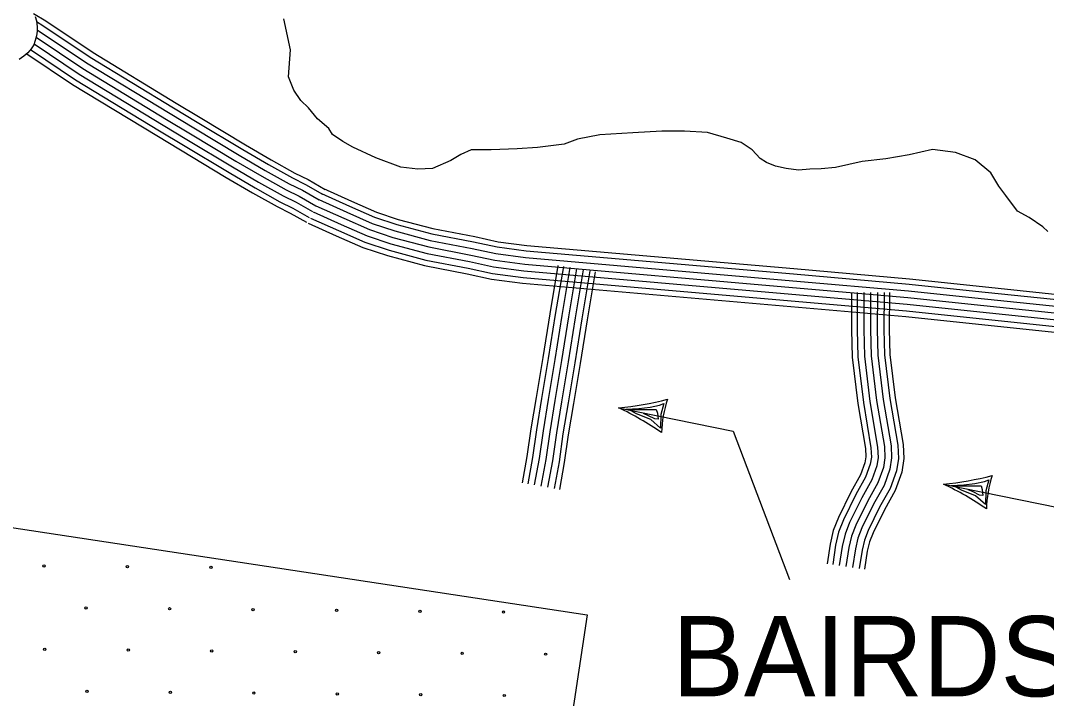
# Model space of a CAD drawing. Extents: x 1788175 to 1969470, y 584502 to 738744.
# Drawn here: x 1870651 to 1875377, y 640885 to 644009 of the extents above; entities that cross this region are included whole.
import ezdxf

# ---------------------------------------------------------------- set-up
doc = ezdxf.new("R2010")
doc.units = 0
for name, color, linetype in [('DESIGN - EROSION CONTROL - Devices', 7, 'Continuous'), ('DESIGN - ROW - Right-of-Way and Easement Labels', 7, 'Continuous'), ('DESIGN - SCRATCH - User 1', 7, 'Continuous'), ('DESIGN - TRANSPORTATION - Text', 7, 'Continuous'), ('SURVEY - CONTROL with Text', 7, 'Continuous'), ('SURVEY - DRAINAGE - Bridges', 7, 'Continuous'), ('SURVEY - TRANSPORTATION - Roads', 7, 'Continuous'), ('SURVEY - VEGETATION - Features with Text', 7, 'Continuous')]:
    doc.layers.add(name, color=color, linetype=linetype)

msp = doc.modelspace()

# ---------------------------------------------------------------- linework, layer by layer
at = {"layer": 'DESIGN - EROSION CONTROL - Devices'}
for centre in [(1870758.5, 641496.5), (1871143, 641492.8), (1871527.6, 641489.1), (1870952.6, 641302.4), (1871337.2, 641298.6), (1871721.7, 641294.9), (1872106.3, 641291.2), (1872490.8, 641287.4), (1872875.4, 641283.7), (1870762.2, 641112), (1871146.7, 641108.2), (1871531.3, 641104.5), (1871915.9, 641100.8), (1872300.4, 641097), (1872685, 641093.3), (1873069.5, 641089.6), (1870956.3, 640917.8), (1871340.9, 640914.1), (1871725.4, 640910.4), (1872110, 640906.6), (1872494.5, 640902.9), (1872879.1, 640899.2)]:
    msp.add_circle(centre, 5.28, dxfattribs=at)
at = {"layer": 'DESIGN - ROW - Right-of-Way and Easement Labels'}
for p, q in [((1873594.4, 642237.4), (1873614, 642244.7)), ((1873614, 642244.7), (1873600.8, 642194.3)), ((1873440.5, 642218.3), (1873499, 642220.9)), ((1873488.3, 642197), (1873453.2, 642217.1)), ((1873453.2, 642217.1), (1873578.9, 642216.5)), ((1873553.6, 642170.4), (1873488.3, 642197)), ((1873499, 642220.9), (1873550.8, 642227.9)), ((1873542.8, 642188.5), (1873519.9, 642198.9)), ((1873550.8, 642227.9), (1873594.4, 642237.4)), ((1873578.9, 642216.5), (1873584.7, 642200.5)), ((1873584.7, 642200.5), (1873587.4, 642173)), ((1873600.8, 642194.3), (1873599.3, 642131.2)), ((1873572.4, 642173.6), (1873542.8, 642188.5)), ((1873599.3, 642131.2), (1873553.6, 642170.4)), ((1873587.4, 642173), (1873572.4, 642173.6)), ((1874936.8, 641866.7), (1874995.3, 641869.3)), ((1874984.6, 641845.4), (1874949.5, 641865.5)), ((1874949.5, 641865.5), (1875075.2, 641864.9)), ((1874995.3, 641869.3), (1875047.1, 641876.3)), ((1875047.1, 641876.3), (1875090.7, 641885.8)), ((1875075.2, 641864.9), (1875081, 641848.9)), ((1875090.7, 641885.8), (1875110.3, 641893.1)), ((1875110.3, 641893.1), (1875097.1, 641842.7)), ((1875049.9, 641818.8), (1874984.6, 641845.4)), ((1875039.1, 641836.9), (1875016.1, 641847.3)), ((1875068.7, 641822), (1875039.1, 641836.9)), ((1875095.6, 641779.6), (1875049.9, 641818.8)), ((1875083.7, 641821.4), (1875068.7, 641822)), ((1875081, 641848.9), (1875083.7, 641821.4)), ((1875097.1, 641842.7), (1875095.6, 641779.6))]:
    msp.add_line(p, q, dxfattribs=at)
for points in [[(1873405.9, 642224.5), (1873933.7, 642116.8), (1874193.2, 641433.8)], [(1874902.2, 641872.9), (1875430, 641765.2), (1876102.8, 640886.9)]]:
    msp.add_lwpolyline(points, dxfattribs=at)
for centre, radius, start, end in [((1873249.4, 643768.8), 1552.3, 275.7876, 284.2154), ((1874135.5, 642095.8), 532.3, 161.5708, 178.4292), ((1872813.8, 640970.9), 1386.4, 55.2793, 64.7178), ((1874745.6, 643417.2), 1552.3, 275.7876, 284.2154), ((1875631.8, 641744.2), 532.3, 161.5708, 178.4292), ((1874310.1, 640619.3), 1386.4, 55.2793, 64.7178)]:
    msp.add_arc(centre, radius, start, end, dxfattribs=at)
at = {"layer": 'DESIGN - SCRATCH - User 1'}
msp.add_lwpolyline([(1869424.8, 641249.8), (1869836.2, 641169.1), (1869910.3, 641779.9), (1873261, 641271.5), (1873043.4, 639822.9), (1873149.3, 639812.8), (1872788.4, 638813.2)], dxfattribs=at)
at = {"layer": 'DESIGN - TRANSPORTATION - Text'}
msp.add_lwpolyline([(1875382.7, 643036.7), (1875359.3, 643059.3), (1875297.4, 643101.3), (1875243.4, 643131.4), (1875189.5, 643203.4), (1875157.6, 643245.4), (1875119.7, 643307.5), (1875047.7, 643367.5), (1874957.8, 643401.6), (1874851.9, 643415.6), (1874743.9, 643389.6), (1874635.9, 643371.6), (1874528, 643359.6), (1874404, 643331.7), (1874338, 643325.7), (1874286, 643323.7), (1874234.1, 643319.7), (1874178.1, 643327.7), (1874128.1, 643337.7), (1874086.2, 643355.7), (1874058.2, 643373.8), (1874020.3, 643413.8), (1873970.3, 643447.8), (1873904.4, 643467.8), (1873814.4, 643493.9), (1873708.5, 643499.9), (1873604.5, 643499.9), (1873470.6, 643491.9), (1873318.6, 643482), (1873216.7, 643462), (1873154.7, 643440), (1873032.7, 643424), (1872938.7, 643418), (1872818.8, 643414), (1872726.8, 643414.1), (1872678.8, 643392.1), (1872632.8, 643364.1), (1872548.8, 643328.1), (1872480.9, 643324.1), (1872402.9, 643334.1), (1872287, 643376.1), (1872181.1, 643426.2), (1872135.1, 643452.2), (1872087.2, 643484.2), (1872071.2, 643512.3), (1872019.3, 643556.3), (1871977.4, 643606.3), (1871941.4, 643640.4), (1871909.5, 643688.4), (1871885.5, 643750.4), (1871893.6, 643874.5), (1871863.8, 644016.6)], dxfattribs=at)
at = {"layer": 'SURVEY - CONTROL with Text'}
for points in [[(1870710.8, 644041.1), (1870766.6, 644007.8), (1870984.6, 643861.4), (1871368.2, 643628.1), (1871477.8, 643562.1), (1871687.1, 643436.2), (1871805.6, 643366.8), (1871914.8, 643306.2), (1871975.4, 643276.1), (1872054.6, 643230.9)], [(1870724.2, 644004.3), (1870753.4, 643986.9), (1870971.3, 643840.6), (1871355.4, 643607), (1871465.1, 643540.9), (1871674.4, 643414.9), (1871793.3, 643345.4), (1871903.3, 643284.3), (1871963.7, 643254.3), (1872042.3, 643209.4)], [(1870727.3, 643966.4), (1870736.8, 643960.7), (1870954.6, 643814.4), (1871339.3, 643580.5), (1871449.1, 643514.4), (1871658.6, 643388.3), (1871778, 643318.4), (1871888.9, 643256.9), (1871949.2, 643226.9), (1872026.9, 643182.5)], [(1870713.8, 643901.5), (1870921.2, 643762.2), (1871307.2, 643527.4), (1871417.1, 643461.3), (1871627, 643335), (1871747.3, 643264.6), (1871860, 643202), (1871920, 643172.2), (1871996.1, 643128.7)], [(1870723, 643932.7), (1870937.9, 643788.3), (1871323.3, 643553.9), (1871433.1, 643487.8), (1871642.8, 643361.6), (1871762.6, 643291.5), (1871874.5, 643229.4), (1871934.6, 643199.6), (1872011.5, 643155.6)], [(1870679.7, 643856.1), (1870890.6, 643714.4), (1871277.9, 643478.9), (1871387.9, 643412.7), (1871598, 643286.2), (1871719.2, 643215.3), (1871833.6, 643151.7), (1871893.3, 643122.1), (1871968, 643079.4)], [(1870697.1, 643875.4), (1870904.5, 643736.1), (1871291.2, 643500.9), (1871401.1, 643434.7), (1871611.2, 643308.3), (1871731.9, 643237.6), (1871845.6, 643174.5), (1871905.4, 643144.8), (1871980.8, 643101.7)], [(1872046.9, 643234.7), (1872175.9, 643177.1), (1872290.2, 643126.6), (1872391, 643093), (1872550.4, 643050.5), (1872742.8, 643013.6), (1872850.2, 642990.1), (1872982.5, 642972.7), (1874213.5, 642866.1), (1874745.9, 642819.6), (1875052.4, 642787.3), (1875457.4, 642744.5)], [(1872024.2, 643183.9), (1872153.3, 643126.2), (1872270.1, 643074.6), (1872375, 643039.6), (1872538, 642996.1), (1872731.6, 642959.1), (1872840.6, 642935.2), (1872976.5, 642917.3), (1874208.7, 642810.5), (1874740.5, 642764.2), (1875046.5, 642731.9), (1875448.1, 642689.4)], [(1872036.8, 643212.2), (1872165.9, 643154.5), (1872281.3, 643103.5), (1872383.9, 643069.3), (1872544.9, 643026.4), (1872737.9, 642989.4), (1872846, 642965.7), (1872979.9, 642948.2), (1874211.4, 642841.4), (1874743.5, 642795), (1875049.8, 642762.7), (1875453.3, 642720)], [(1872011.5, 643155.6), (1872140.7, 643097.8), (1872258.9, 643045.6), (1872366.1, 643009.9), (1872531.1, 642965.9), (1872725.4, 642928.7), (1872835.3, 642904.6), (1872973.2, 642886.5), (1874206, 642779.7), (1874737.6, 642733.3), (1875043.3, 642701.1), (1875442.9, 642658.8)], [(1871986.2, 643099), (1872115.6, 643041.2), (1872236.5, 642987.7), (1872348.3, 642950.5), (1872517.2, 642905.4), (1872712.9, 642868), (1872824.6, 642843.5), (1872966.4, 642824.9), (1874200.7, 642717.9), (1874731.6, 642671.6), (1875036.8, 642639.4), (1875432.5, 642597.5)], [(1871998.9, 643127.3), (1872128.1, 643069.5), (1872247.7, 643016.7), (1872357.2, 642980.2), (1872524.2, 642935.6), (1872719.2, 642898.3), (1872829.9, 642874), (1872969.8, 642855.7), (1874203.4, 642748.8), (1874734.6, 642702.4), (1875040, 642670.3), (1875437.7, 642628.2)], [(1871975.7, 643075.5), (1872105.1, 643017.7), (1872227.3, 642963.7), (1872340.9, 642925.8), (1872511.5, 642880.3), (1872707.8, 642842.8), (1872820.2, 642818.1), (1872963.7, 642799.3), (1874198.4, 642692.3), (1874729.1, 642646), (1875034.1, 642613.8), (1875428.2, 642572.1)]]:
    msp.add_lwpolyline(points, dxfattribs=at)
at = {"layer": 'SURVEY - DRAINAGE - Bridges'}
msp.add_lwpolyline([(1865670, 642066.8), (1866623, 641886.1), (1867817.6, 641747.5), (1867775.5, 641452.3), (1869221.6, 641289.6), (1869836.2, 641169.1), (1869910.3, 641779.9), (1873261, 641271.5), (1873043.4, 639822.9), (1873149.3, 639812.8), (1872788.5, 638813.2)], dxfattribs=at)
at = {"layer": 'SURVEY - TRANSPORTATION - Roads'}
for points in [[(1873125.7, 642880.4), (1873088.1, 642658.5), (1873055.9, 642456.2), (1873025.7, 642272.5), (1873001.4, 642127.5), (1872983.4, 642000), (1872961.5, 641879.6)], [(1873151.1, 642876.1), (1873113.5, 642654.3), (1873081.3, 642452.1), (1873051.1, 642268.2), (1873026.9, 642123.5), (1873008.8, 641995.9), (1872986.8, 641875)], [(1873181.6, 642871), (1873144.1, 642649.3), (1873111.9, 642447.1), (1873081.7, 642263.2), (1873057.5, 642118.8), (1873039.4, 641990.9), (1873017.4, 641869.5)], [(1873212.2, 642865.8), (1873174.7, 642644.3), (1873142.5, 642442.2), (1873112.3, 642258.1), (1873088.1, 642114), (1873070, 641986), (1873047.9, 641863.9)], [(1873212.2, 642865.8), (1873174.7, 642644.3), (1873142.5, 642442.2), (1873112.3, 642258.1), (1873088.1, 642114), (1873070, 641986), (1873047.9, 641863.9)], [(1873242.8, 642860.6), (1873205.3, 642639.2), (1873173.1, 642437.2), (1873142.9, 642253), (1873118.8, 642109.3), (1873100.6, 641981), (1873078.4, 641858.4)], [(1873273.3, 642855.4), (1873235.9, 642634.2), (1873203.7, 642432.3), (1873173.4, 642248), (1873149.4, 642104.6), (1873131.2, 641976.1), (1873108.9, 641852.9)], [(1873297.7, 642851.3), (1873260.3, 642630.2), (1873228.1, 642428.3), (1873197.8, 642243.9), (1873173.8, 642100.8), (1873155.6, 641972.2), (1873133.2, 641848.5)], [(1874478.7, 642756.7), (1874478.1, 642584.4), (1874481.1, 642458), (1874507.5, 642245.3), (1874542.3, 642037.3), (1874544.1, 641999.3), (1874540, 641971.3), (1874520.2, 641916), (1874475.3, 641836.6), (1874417.8, 641719.1), (1874394.6, 641659.9), (1874379.8, 641597.1), (1874366.2, 641506.1)], [(1874504.4, 642756.6), (1874503.8, 642584.7), (1874506.8, 642459.9), (1874533, 642249), (1874567.9, 642040.1), (1874570, 641998), (1874565.1, 641965), (1874543.6, 641905.3), (1874498.1, 641824.6), (1874441.4, 641708.8), (1874419.2, 641652.2), (1874405, 641592.3), (1874391.7, 641502.3)], [(1874535.4, 642756.5), (1874534.8, 642585), (1874537.7, 642462.1), (1874563.6, 642253.5), (1874598.8, 642043.4), (1874601.1, 641996.5), (1874595.3, 641957.4), (1874571.9, 641892.3), (1874525.5, 641810.2), (1874469.8, 641696.3), (1874448.9, 641642.9), (1874435.5, 641586.4), (1874422.3, 641497.8)], [(1874566.4, 642756.4), (1874565.8, 642585.3), (1874568.7, 642464.4), (1874594.3, 642257.9), (1874629.7, 642046.7), (1874632.2, 641995), (1874625.5, 641949.9), (1874600.2, 641879.3), (1874552.9, 641795.8), (1874498.2, 641683.8), (1874478.5, 641633.6), (1874466, 641580.5), (1874453, 641493.2)], [(1874566.4, 642756.4), (1874565.8, 642585.3), (1874568.7, 642464.4), (1874594.3, 642257.9), (1874629.7, 642046.7), (1874632.2, 641995), (1874625.5, 641949.9), (1874600.2, 641879.3), (1874552.9, 641795.8), (1874498.2, 641683.8), (1874478.5, 641633.6), (1874466, 641580.5), (1874453, 641493.2)], [(1874597.4, 642756.3), (1874596.8, 642585.6), (1874599.7, 642466.7), (1874625, 642262.4), (1874660.6, 642050), (1874663.3, 641993.5), (1874655.7, 641942.3), (1874628.5, 641866.4), (1874580.4, 641781.3), (1874526.6, 641671.3), (1874508.2, 641624.4), (1874496.4, 641574.7), (1874483.6, 641488.7)], [(1874628.4, 642756.2), (1874627.8, 642585.9), (1874630.6, 642469), (1874655.7, 642266.9), (1874691.4, 642053.3), (1874694.4, 641991.9), (1874686, 641934.7), (1874656.7, 641853.4), (1874607.8, 641766.9), (1874555, 641658.8), (1874537.9, 641615.1), (1874526.9, 641568.8), (1874514.3, 641484.1)], [(1874653.1, 642756.1), (1874652.6, 642586.2), (1874655.3, 642470.8), (1874680.2, 642270.4), (1874716, 642056), (1874719.2, 641990.7), (1874710.1, 641928.7), (1874679.3, 641843.1), (1874629.7, 641755.3), (1874577.7, 641648.9), (1874561.5, 641607.7), (1874551.2, 641564.1), (1874538.8, 641480.5)]]:
    msp.add_lwpolyline(points, dxfattribs=at)
at = {"layer": 'SURVEY - VEGETATION - Features with Text'}
msp.add_lwpolyline([(1870717.9, 644028.2), (1870723.8, 644007.3), (1870727.3, 643979.9), (1870727.3, 643960.7), (1870724.9, 643939.4), (1870718.6, 643916.7), (1870712.3, 643896.8), (1870699.5, 643878.3), (1870684.1, 643859.7), (1870666.1, 643845.1), (1870644.1, 643830.2)], dxfattribs=at)

# ---------------------------------------------------------------- texts
at = {"layer": 'DESIGN - ROW - Right-of-Way and Easement Labels'}
msp.add_text('BAIRDS', height=370, dxfattribs=at).set_placement((1873652.8, 640895.2))

doc.saveas('drawing.dxf')
